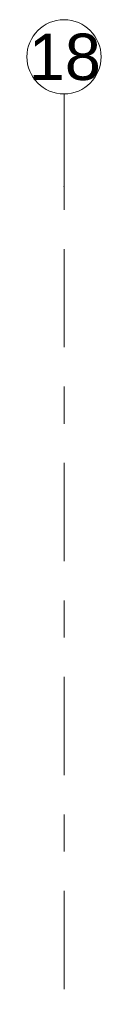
# Model space of a CAD drawing. Header units: metres. Extents: x -3.6 to 84.5, y -11 to 16.8.
# Tile 654 of 656: x 61.63 to 61.83, y 14.153 to 16.805. Entities that reach past the tile are written whole.
import ezdxf

# ---------------------------------------------------------------- set-up
doc = ezdxf.new("R2010")
doc.units = ezdxf.units.M
doc.header["$MEASUREMENT"] = 0
doc.linetypes.add('Strichlinie doppelt', pattern=[0.546806, 0.264583, -0.105833, 0.070556, -0.105833])
doc.layers.add('451 - Universal.Achsen Raster', color=7, linetype='Continuous')
doc.styles.add('ERSTELLTER_STIL_2', font='txt')

msp = doc.modelspace()

# ---------------------------------------------------------------- linework, layer by layer
at = {"layer": '451 - Universal.Achsen Raster', "color": 160, "linetype": 'Strichlinie doppelt', "lineweight": 9, "true_color": 0x3232ff}
for p, q in [((61.73, 16.355), (61.73, 16.605)), ((61.73, -10.585), (61.73, 16.355))]:
    msp.add_line(p, q, dxfattribs=at)
at = {"layer": '451 - Universal.Achsen Raster', "color": 160, "linetype": 'Continuous', "lineweight": 9, "true_color": 0x3232ff}
msp.add_circle((61.73, 16.705), 0.1, dxfattribs=at)
at = {"layer": '451 - Universal.Achsen Raster', "color": 160, "linetype": 'Strichlinie doppelt', "lineweight": 9, "true_color": 0x3232ff}
msp.add_point((61.73, 16.355), dxfattribs=at)
msp.add_point((61.73, 16.355), dxfattribs=at)

# ---------------------------------------------------------------- texts
at = {"layer": '451 - Universal.Achsen Raster', "color": 160, "lineweight": 9, "true_color": 0x3232ff, "insert": (61.6351, 16.7675), "char_height": 0.125, "attachment_point": 1, "style": 'ERSTELLTER_STIL_2'}
msp.add_mtext('\\A1;{\\pql;\\pt0;\\fArial|b0|i0|c0|p38;18}', dxfattribs=at)

doc.saveas('drawing.dxf')
